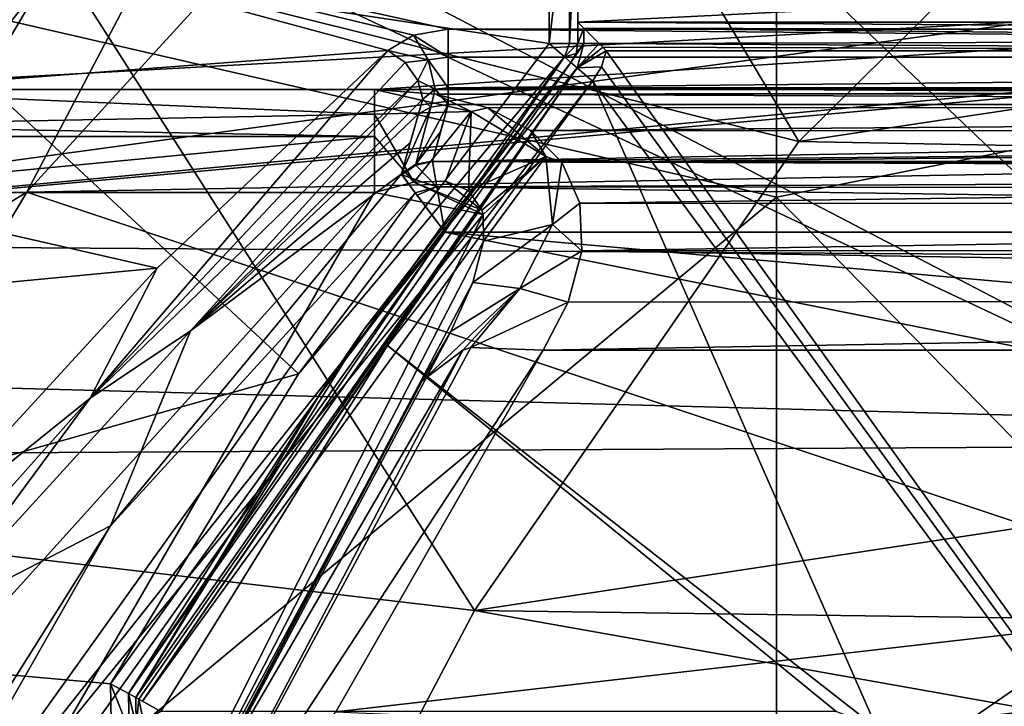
# Model space of a CAD drawing. Extents: x -252 to 252, y -10 to 987.
# Tile 546 of 656: x -116.94 to -113.51, y 916.12 to 918.51. Entities that reach past the tile are written whole.
import ezdxf

# ---------------------------------------------------------------- set-up
doc = ezdxf.new("R2010")
doc.units = 0
doc.header["$LTSCALE"] = 65.185185
for name, color, linetype in [('1763', 7, 'CONTINUOUS'), ('1781', 7, 'CONTINUOUS'), ('2640', 7, 'CONTINUOUS'), ('2642', 7, 'CONTINUOUS'), ('2644', 7, 'CONTINUOUS'), ('2646', 7, 'CONTINUOUS'), ('28', 7, 'CONTINUOUS'), ('31', 7, 'CONTINUOUS'), ('33', 7, 'CONTINUOUS'), ('34', 7, 'CONTINUOUS'), ('3719', 7, 'CONTINUOUS'), ('3724', 7, 'CONTINUOUS'), ('3725', 7, 'CONTINUOUS'), ('3727', 7, 'CONTINUOUS'), ('3728', 7, 'CONTINUOUS'), ('3768', 7, 'CONTINUOUS'), ('3771', 7, 'CONTINUOUS'), ('3778', 7, 'CONTINUOUS'), ('3780', 7, 'CONTINUOUS'), ('3792', 7, 'CONTINUOUS'), ('3794', 7, 'CONTINUOUS'), ('3801', 7, 'CONTINUOUS'), ('3802', 7, 'CONTINUOUS'), ('3930', 7, 'CONTINUOUS'), ('430', 7, 'CONTINUOUS'), ('433', 7, 'CONTINUOUS'), ('437', 7, 'CONTINUOUS'), ('438', 7, 'CONTINUOUS'), ('439', 7, 'CONTINUOUS'), ('449', 7, 'CONTINUOUS'), ('450', 7, 'CONTINUOUS'), ('452', 7, 'CONTINUOUS'), ('463', 7, 'CONTINUOUS'), ('479', 7, 'CONTINUOUS'), ('480', 7, 'CONTINUOUS'), ('481', 7, 'CONTINUOUS'), ('487', 7, 'CONTINUOUS'), ('496', 7, 'CONTINUOUS'), ('559', 7, 'CONTINUOUS'), ('563', 7, 'CONTINUOUS'), ('606', 7, 'CONTINUOUS'), ('607', 7, 'CONTINUOUS'), ('608', 7, 'CONTINUOUS'), ('609', 7, 'CONTINUOUS'), ('635', 7, 'CONTINUOUS'), ('636', 7, 'CONTINUOUS'), ('637', 7, 'CONTINUOUS'), ('638', 7, 'CONTINUOUS'), ('640', 7, 'CONTINUOUS'), ('641', 7, 'CONTINUOUS')]:
    doc.layers.add(name, color=color, linetype=linetype)

msp = doc.modelspace()

# ---------------------------------------------------------------- linework, layer by layer
at = {"layer": '1763', "color": 7, "linetype": 'CONTINUOUS'}
for points in [[(-103.2697, 918.1594, -64.5), (-105.1649, 920.1292, -64.5), (-115.0627, 919.9379, -64.5), (-103.2697, 918.1594, -64.5)], [(-116.9199, 917.9082, -64.5), (-103.2697, 918.1594, -64.5), (-115.0627, 919.9379, -64.5), (-116.9199, 917.9082, -64.5)], [(-103.2697, 918.1594, -64.5), (-116.9199, 917.9082, -64.5), (-109.9999, 915.6, -64.5), (-103.2697, 918.1594, -64.5)], [(-116.9199, 917.9082, -64.5), (-118.5034, 915.2569, -64.5), (-109.9999, 915.6, -64.5), (-116.9199, 917.9082, -64.5)]]:
    msp.add_3dface(points, dxfattribs=at)
at = {"layer": '1781', "color": 7, "linetype": 'CONTINUOUS'}
for points in [[(-116.9564, 919.4579, -63.5), (-118.264, 917.476, -63.9995), (-116.156, 920.109, -63.9995), (-116.9564, 919.4579, -63.5)], [(-118.264, 917.476, -63.9995), (-115.9002, 919.8468, -64.366), (-116.156, 920.109, -63.9995), (-118.264, 917.476, -63.9995)], [(-116.9199, 917.9082, -64.5), (-115.0627, 919.9379, -64.5), (-115.9002, 919.8468, -64.366), (-116.9199, 917.9082, -64.5)], [(-117.9545, 917.2801, -64.366), (-115.9002, 919.8468, -64.366), (-118.264, 917.476, -63.9995), (-117.9545, 917.2801, -64.366)], [(-117.9545, 917.2801, -64.366), (-116.9199, 917.9082, -64.5), (-115.9002, 919.8468, -64.366), (-117.9545, 917.2801, -64.366)], [(-118.5034, 915.2569, -64.5), (-116.9199, 917.9082, -64.5), (-117.9545, 917.2801, -64.366), (-118.5034, 915.2569, -64.5)]]:
    msp.add_3dface(points, dxfattribs=at)
at = {"layer": '2640', "color": 7, "linetype": 'CONTINUOUS'}
for points in [[(-116.3667, 920.0887, -15.6), (-116.1031, 920.3853, -15.5293), (-118.2732, 917.7629, -15.5293), (-116.3667, 920.0887, -15.6)], [(-116.1031, 920.3853, -15.5293), (-117.6336, 918.7882, -15.5), (-118.2732, 917.7629, -15.5293), (-116.1031, 920.3853, -15.5293)], [(-117.5541, 918.7286, -15.6), (-116.3667, 920.0887, -15.6), (-118.2732, 917.7629, -15.5293), (-117.5541, 918.7286, -15.6)]]:
    msp.add_3dface(points, dxfattribs=at)
at = {"layer": '2642', "color": 7, "linetype": 'CONTINUOUS'}
for points in [[(-114.2299, 918.0848, -68.3), (-112.9947, 919.3064, -68.3), (-106.8636, 919.1911, -68.3), (-114.2299, 918.0848, -68.3)], [(-105.6397, 917.9247, -68.3), (-114.2299, 918.0848, -68.3), (-106.8636, 919.1911, -68.3), (-105.6397, 917.9247, -68.3)], [(-115.3603, 916.4517, -68.3), (-114.2299, 918.0848, -68.3), (-105.6397, 917.9247, -68.3), (-115.3603, 916.4517, -68.3)], [(-104.5553, 916.3043, -68.3), (-115.3603, 916.4517, -68.3), (-105.6397, 917.9247, -68.3), (-104.5553, 916.3043, -68.3)], [(-115.3603, 916.4517, -68.3), (-110, 915.5, -68.3), (-115.9325, 915.3644, -68.3), (-115.3603, 916.4517, -68.3)], [(-110, 915.5, -68.3), (-115.3603, 916.4517, -68.3), (-104.5553, 916.3043, -68.3), (-110, 915.5, -68.3)]]:
    msp.add_3dface(points, dxfattribs=at)
at = {"layer": '2644', "color": 7, "linetype": 'CONTINUOUS'}
msp.add_3dface([(-117.9751, 916.7581, -68.4), (-119.0896, 919.7269, -68.5), (-116.8124, 918.727, -68.4), (-117.9751, 916.7581, -68.4)], dxfattribs=at)
at = {"layer": '2646', "color": 7, "linetype": 'CONTINUOUS'}
for points in [[(-114.2299, 918.0848, -68.3), (-116.8124, 918.727, -68.4), (-115.5422, 920.2872, -68.4), (-114.2299, 918.0848, -68.3)], [(-112.9947, 919.3064, -68.3), (-114.2299, 918.0848, -68.3), (-115.5422, 920.2872, -68.4), (-112.9947, 919.3064, -68.3)], [(-115.3603, 916.4517, -68.3), (-117.9751, 916.7581, -68.4), (-116.8124, 918.727, -68.4), (-115.3603, 916.4517, -68.3)], [(-114.2299, 918.0848, -68.3), (-115.3603, 916.4517, -68.3), (-116.8124, 918.727, -68.4), (-114.2299, 918.0848, -68.3)], [(-115.9325, 915.3644, -68.3), (-118.5568, 915.483, -68.4), (-117.9751, 916.7581, -68.4), (-115.9325, 915.3644, -68.3)], [(-115.3603, 916.4517, -68.3), (-115.9325, 915.3644, -68.3), (-117.9751, 916.7581, -68.4), (-115.3603, 916.4517, -68.3)]]:
    msp.add_3dface(points, dxfattribs=at)
at = {"layer": '28', "color": 7, "linetype": 'CONTINUOUS'}
msp.add_3dface([(-116.8625, 919.5093, 13.5), (-117.7642, 918.3798, 13.5), (-118.0207, 919.2865, 13.5), (-116.8625, 919.5093, 13.5)], dxfattribs=at)
at = {"layer": '31', "color": 7, "linetype": 'CONTINUOUS'}
for points in [[(-114.3079, 917.8904, 16.0751), (-114.31, 922.6879, 14.5959), (-118.4777, 918.8492, 14.6716), (-114.3079, 917.8904, 16.0751)], [(-114.3079, 917.8904, 16.0751), (-110.0084, 918.7485, 16.2363), (-114.31, 922.6879, 14.5959), (-114.3079, 917.8904, 16.0751)], [(-118.4789, 914.428, 15.7008), (-114.3079, 917.8904, 16.0751), (-118.4777, 918.8492, 14.6716), (-118.4789, 914.428, 15.7008)], [(-110.0084, 913.5089, 17.3627), (-110.0084, 918.7485, 16.2363), (-114.3079, 917.8904, 16.0751), (-110.0084, 913.5089, 17.3627)], [(-114.3079, 912.9831, 17.066), (-114.3079, 917.8904, 16.0751), (-118.4789, 914.428, 15.7008), (-114.3079, 912.9831, 17.066)], [(-114.3079, 912.9831, 17.066), (-110.0084, 913.5089, 17.3627), (-114.3079, 917.8904, 16.0751), (-114.3079, 912.9831, 17.066)]]:
    msp.add_3dface(points, dxfattribs=at)
at = {"layer": '33', "color": 7, "linetype": 'CONTINUOUS'}
msp.add_3dface([(-117.7642, 918.3798, 13.5), (-116.8625, 919.5093, 13.5), (-116.9939, 919.36, 13.8086), (-117.7642, 918.3798, 13.5)], dxfattribs=at)
at = {"layer": '34', "color": 7, "linetype": 'CONTINUOUS'}
for points in [[(-112.3818, 922.4797, 13.8797), (-112.3802, 916.9321, 15.5441), (-113.9891, 921.7542, 13.9101), (-112.3818, 922.4797, 13.8797)], [(-113.9891, 921.7542, 13.9101), (-112.3802, 916.9321, 15.5441), (-115.9226, 920.3064, 13.9623), (-113.9891, 921.7542, 13.9101)], [(-115.9226, 920.3064, 13.9623), (-112.3802, 916.9321, 15.5441), (-116.8989, 919.284, 13.9927), (-115.9226, 920.3064, 13.9623)], [(-116.8989, 919.284, 13.9927), (-112.3802, 916.9321, 15.5441), (-117.0351, 919.1231, 13.9969), (-116.8989, 919.284, 13.9927)], [(-117.0351, 919.1231, 13.9969), (-112.3802, 916.9321, 15.5441), (-117.0341, 913.7367, 15.2428), (-117.0351, 919.1231, 13.9969)], [(-112.3802, 916.9321, 15.5441), (-112.3802, 911.2608, 16.5455), (-117.0341, 913.7367, 15.2428), (-112.3802, 916.9321, 15.5441)]]:
    msp.add_3dface(points, dxfattribs=at)
at = {"layer": '3719', "color": 7, "linetype": 'CONTINUOUS'}
for points in [[(-117.8613, 919.4888, 13.5), (-119.0882, 917.7289, 13.5), (-110.9556, 918.8389, 13.5), (-117.8613, 919.4888, 13.5)], [(-101.9778, 919.2845, 13.5), (-119.0882, 917.7289, 13.5), (-100.8375, 917.6053, 13.5), (-101.9778, 919.2845, 13.5)], [(-119.0882, 917.7289, 13.5), (-101.9778, 919.2845, 13.5), (-110, 918.5836, 13.5), (-119.0882, 917.7289, 13.5)], [(-110.9556, 918.8389, 13.5), (-119.0882, 917.7289, 13.5), (-110, 918.5836, 13.5), (-110.9556, 918.8389, 13.5)], [(-119.0882, 917.7289, 13.5), (-120.3412, 915.2756, 13.5), (-100.8375, 917.6053, 13.5), (-119.0882, 917.7289, 13.5)], [(-100.8375, 917.6053, 13.5), (-120.3412, 915.2756, 13.5), (-99.721, 915.4198, 13.5), (-100.8375, 917.6053, 13.5)]]:
    msp.add_3dface(points, dxfattribs=at)
at = {"layer": '3724', "color": 7, "linetype": 'CONTINUOUS'}
for points in [[(-118.7668, 918.1675, 6.2191), (-118.1406, 919.0717, 7.2749), (-115.6621, 918.4017, 6.5121), (-118.7668, 918.1675, 6.2191)], [(-115.6621, 918.4017, 6.5121), (-118.1406, 919.0717, 7.2749), (-115.5724, 918.4545, 6.576), (-115.6621, 918.4017, 6.5121)], [(-115.5724, 918.4545, 6.576), (-118.1406, 919.0717, 7.2749), (-115.4521, 918.4757, 6.6016), (-115.5724, 918.4545, 6.576)], [(-115.4521, 918.4757, 6.6016), (-118.1406, 919.0717, 7.2749), (-104.5479, 918.4757, 6.6016), (-115.4521, 918.4757, 6.6016)], [(-104.5479, 918.4757, 6.6016), (-118.1406, 919.0717, 7.2749), (-110, 919.0574, 7.2596), (-104.5479, 918.4757, 6.6016)], [(-116.4656, 917.6428, 5.5029), (-118.7668, 918.1675, 6.2191), (-115.6621, 918.4017, 6.5121), (-116.4656, 917.6428, 5.5029)], [(-119.2443, 917.3802, 5.1081), (-118.7668, 918.1675, 6.2191), (-116.4656, 917.6428, 5.5029), (-119.2443, 917.3802, 5.1081)], [(-117.3982, 916.6293, 3.7988), (-119.2443, 917.3802, 5.1081), (-116.4656, 917.6428, 5.5029), (-117.3982, 916.6293, 3.7988)]]:
    msp.add_3dface(points, dxfattribs=at)
at = {"layer": '3725', "color": 7, "linetype": 'CONTINUOUS'}
for points in [[(-117.3869, 915.0688, 8), (-115.4629, 917.7687, 8), (-102.6916, 915.2121, 8), (-117.3869, 915.0688, 8)], [(-102.6916, 915.2121, 8), (-115.4629, 917.7687, 8), (-103.6613, 916.7194, 8), (-102.6916, 915.2121, 8)], [(-115.4629, 917.7687, 8), (-104.5365, 917.7687, 8), (-103.6613, 916.7194, 8), (-115.4629, 917.7687, 8)]]:
    msp.add_3dface(points, dxfattribs=at)
at = {"layer": '3727', "color": 7, "linetype": 'CONTINUOUS'}
for points in [[(-115.4787, 918.1178, 7.2101), (-115.4521, 918.2127, 6.6716), (-115.5059, 918.0149, 7.7934), (-115.4787, 918.1178, 7.2101)], [(-115.4521, 918.2127, 6.6716), (-104.5479, 918.2127, 6.6716), (-115.5059, 918.0149, 7.7934), (-115.4521, 918.2127, 6.6716)], [(-104.5479, 918.2127, 6.6716), (-104.5213, 918.1177, 7.2102), (-115.5059, 918.0149, 7.7934), (-104.5479, 918.2127, 6.6716)], [(-115.5061, 918.0164, 7.7848), (-115.4787, 918.1178, 7.2101), (-115.5059, 918.0149, 7.7934), (-115.5061, 918.0164, 7.7848)], [(-104.5213, 918.1177, 7.2102), (-104.4941, 918.0149, 7.7934), (-115.5059, 918.0149, 7.7934), (-104.5213, 918.1177, 7.2102)]]:
    msp.add_3dface(points, dxfattribs=at)
at = {"layer": '3728', "color": 7, "linetype": 'CONTINUOUS'}
for points in [[(-115.5555, 918.1811, 6.5942), (-115.5846, 918.0798, 7.1632), (-116.3496, 917.4249, 5.5749), (-115.5555, 918.1811, 6.5942)], [(-115.5846, 918.0798, 7.1632), (-115.6145, 917.9715, 7.7718), (-116.3496, 917.4249, 5.5749), (-115.5846, 918.0798, 7.1632)], [(-116.3496, 917.4249, 5.5749), (-115.6145, 917.9715, 7.7718), (-116.6278, 916.7463, 7.7718), (-116.3496, 917.4249, 5.5749)], [(-117.2732, 916.4139, 3.8537), (-116.3496, 917.4249, 5.5749), (-116.6278, 916.7463, 7.7718), (-117.2732, 916.4139, 3.8537)], [(-117.5893, 915.2187, 7.7718), (-117.2732, 916.4139, 3.8537), (-116.6278, 916.7463, 7.7718), (-117.5893, 915.2187, 7.7718)]]:
    msp.add_3dface(points, dxfattribs=at)
at = {"layer": '3768', "color": 7, "linetype": 'CONTINUOUS'}
for points in [[(-115.4521, 918.3782, 6.5487), (-115.4521, 918.4757, 6.6016), (-104.5479, 918.3782, 6.5487), (-115.4521, 918.3782, 6.5487)], [(-115.4521, 918.4757, 6.6016), (-104.5479, 918.4757, 6.6016), (-104.5479, 918.3782, 6.5487), (-115.4521, 918.4757, 6.6016)], [(-115.4521, 918.271, 6.5772), (-115.4521, 918.3782, 6.5487), (-104.5479, 918.3782, 6.5487), (-115.4521, 918.271, 6.5772)], [(-104.5479, 918.271, 6.5772), (-115.4521, 918.271, 6.5772), (-104.5479, 918.3782, 6.5487), (-104.5479, 918.271, 6.5772)], [(-104.5479, 918.2127, 6.6716), (-115.4521, 918.271, 6.5772), (-104.5479, 918.271, 6.5772), (-104.5479, 918.2127, 6.6716)], [(-104.5479, 918.2127, 6.6716), (-115.4521, 918.2127, 6.6716), (-115.4521, 918.271, 6.5772), (-104.5479, 918.2127, 6.6716)]]:
    msp.add_3dface(points, dxfattribs=at)
at = {"layer": '3771', "color": 7, "linetype": 'CONTINUOUS'}
for points in [[(-115.565, 918.005, 7.78), (-115.6145, 917.9715, 7.7718), (-115.5119, 918.2034, 6.6509), (-115.565, 918.005, 7.78)], [(-115.6145, 917.9715, 7.7718), (-115.5555, 918.1811, 6.5942), (-115.5119, 918.2034, 6.6509), (-115.6145, 917.9715, 7.7718)], [(-115.4521, 918.2127, 6.6716), (-115.4787, 918.1178, 7.2101), (-115.565, 918.005, 7.78), (-115.4521, 918.2127, 6.6716)], [(-115.4521, 918.2127, 6.6716), (-115.565, 918.005, 7.78), (-115.5119, 918.2034, 6.6509), (-115.4521, 918.2127, 6.6716)], [(-115.6145, 917.9715, 7.7718), (-115.5846, 918.0798, 7.1632), (-115.5555, 918.1811, 6.5942), (-115.6145, 917.9715, 7.7718)], [(-115.4787, 918.1178, 7.2101), (-115.5061, 918.0164, 7.7848), (-115.565, 918.005, 7.78), (-115.4787, 918.1178, 7.2101)]]:
    msp.add_3dface(points, dxfattribs=at)
at = {"layer": '3778', "color": 7, "linetype": 'CONTINUOUS'}
for points in [[(-115.5724, 918.4545, 6.576), (-115.4521, 918.4757, 6.6016), (-115.4521, 918.3782, 6.5487), (-115.5724, 918.4545, 6.576)], [(-115.6621, 918.4017, 6.5121), (-115.5724, 918.4545, 6.576), (-115.521, 918.3685, 6.534), (-115.6621, 918.4017, 6.5121)], [(-115.521, 918.3685, 6.534), (-115.5724, 918.4545, 6.576), (-115.4521, 918.3782, 6.5487), (-115.521, 918.3685, 6.534)], [(-115.6017, 918.359, 6.4911), (-115.6621, 918.4017, 6.5121), (-115.521, 918.3685, 6.534), (-115.6017, 918.359, 6.4911)], [(-115.5571, 918.2969, 6.5007), (-115.6017, 918.359, 6.4911), (-115.521, 918.3685, 6.534), (-115.5571, 918.2969, 6.5007)], [(-115.4965, 918.2671, 6.5643), (-115.5571, 918.2969, 6.5007), (-115.521, 918.3685, 6.534), (-115.4965, 918.2671, 6.5643)], [(-115.4521, 918.271, 6.5772), (-115.521, 918.3685, 6.534), (-115.4521, 918.3782, 6.5487), (-115.4521, 918.271, 6.5772)], [(-115.4965, 918.2671, 6.5643), (-115.521, 918.3685, 6.534), (-115.4521, 918.271, 6.5772), (-115.4965, 918.2671, 6.5643)], [(-115.5403, 918.2319, 6.5384), (-115.5571, 918.2969, 6.5007), (-115.4965, 918.2671, 6.5643), (-115.5403, 918.2319, 6.5384)], [(-115.5119, 918.2034, 6.6509), (-115.5403, 918.2319, 6.5384), (-115.4965, 918.2671, 6.5643), (-115.5119, 918.2034, 6.6509)], [(-115.4521, 918.2127, 6.6716), (-115.5119, 918.2034, 6.6509), (-115.4965, 918.2671, 6.5643), (-115.4521, 918.2127, 6.6716)], [(-115.4521, 918.2127, 6.6716), (-115.4965, 918.2671, 6.5643), (-115.4521, 918.271, 6.5772), (-115.4521, 918.2127, 6.6716)], [(-115.5119, 918.2034, 6.6509), (-115.5555, 918.1811, 6.5942), (-115.5403, 918.2319, 6.5384), (-115.5119, 918.2034, 6.6509)]]:
    msp.add_3dface(points, dxfattribs=at)
at = {"layer": '3780', "color": 7, "linetype": 'CONTINUOUS'}
for points in [[(-116.4656, 917.6428, 5.5029), (-115.6621, 918.4017, 6.5121), (-116.6995, 917.1905, 4.9396), (-116.4656, 917.6428, 5.5029)], [(-116.6995, 917.1905, 4.9396), (-115.6621, 918.4017, 6.5121), (-115.6017, 918.359, 6.4911), (-116.6995, 917.1905, 4.9396)], [(-115.5571, 918.2969, 6.5007), (-116.6995, 917.1905, 4.9396), (-115.6017, 918.359, 6.4911), (-115.5571, 918.2969, 6.5007)], [(-116.3496, 917.4249, 5.5749), (-116.6995, 917.1905, 4.9396), (-115.5571, 918.2969, 6.5007), (-116.3496, 917.4249, 5.5749)], [(-116.3496, 917.4249, 5.5749), (-115.5571, 918.2969, 6.5007), (-115.5403, 918.2319, 6.5384), (-116.3496, 917.4249, 5.5749)], [(-115.5555, 918.1811, 6.5942), (-116.3496, 917.4249, 5.5749), (-115.5403, 918.2319, 6.5384), (-115.5555, 918.1811, 6.5942)], [(-117.3982, 916.6293, 3.7988), (-116.4656, 917.6428, 5.5029), (-116.6995, 917.1905, 4.9396), (-117.3982, 916.6293, 3.7988)], [(-116.3496, 917.4249, 5.5749), (-117.2732, 916.4139, 3.8537), (-116.6995, 917.1905, 4.9396), (-116.3496, 917.4249, 5.5749)], [(-117.5563, 916.2295, 3.1161), (-117.3982, 916.6293, 3.7988), (-116.6995, 917.1905, 4.9396), (-117.5563, 916.2295, 3.1161)], [(-117.2732, 916.4139, 3.8537), (-117.5563, 916.2295, 3.1161), (-116.6995, 917.1905, 4.9396), (-117.2732, 916.4139, 3.8537)]]:
    msp.add_3dface(points, dxfattribs=at)
at = {"layer": '3792', "color": 7, "linetype": 'CONTINUOUS'}
for points in [[(-116.6278, 916.7463, 7.7718), (-115.6145, 917.9715, 7.7718), (-115.5663, 917.9058, 7.9344), (-116.6278, 916.7463, 7.7718)], [(-115.5663, 917.9058, 7.9344), (-115.6145, 917.9715, 7.7718), (-115.614, 917.9703, 7.7827), (-115.5663, 917.9058, 7.9344)], [(-115.6131, 917.9688, 7.7934), (-115.5663, 917.9058, 7.9344), (-115.614, 917.9703, 7.7827), (-115.6131, 917.9688, 7.7934)], [(-117.5186, 915.1812, 7.9343), (-116.6278, 916.7463, 7.7718), (-115.5663, 917.9058, 7.9344), (-117.5186, 915.1812, 7.9343)], [(-115.4629, 917.7687, 8), (-117.5186, 915.1812, 7.9343), (-115.5663, 917.9058, 7.9344), (-115.4629, 917.7687, 8)], [(-115.4629, 917.7687, 8), (-115.5663, 917.9058, 7.9344), (-115.5597, 917.897, 7.9437), (-115.4629, 917.7687, 8)], [(-115.4629, 917.7687, 8), (-117.3869, 915.0688, 8), (-117.5186, 915.1812, 7.9343), (-115.4629, 917.7687, 8)], [(-117.5893, 915.2187, 7.7718), (-116.6278, 916.7463, 7.7718), (-117.5186, 915.1812, 7.9343), (-117.5893, 915.2187, 7.7718)]]:
    msp.add_3dface(points, dxfattribs=at)
at = {"layer": '3794', "color": 7, "linetype": 'CONTINUOUS'}
for points in [[(-115.5059, 918.0149, 7.7934), (-104.501, 917.9744, 7.8922), (-115.4907, 917.9265, 7.9439), (-115.5059, 918.0149, 7.7934)], [(-115.5059, 918.0149, 7.7934), (-104.4941, 918.0149, 7.7934), (-104.501, 917.9744, 7.8922), (-115.5059, 918.0149, 7.7934)], [(-104.501, 917.9744, 7.8922), (-104.5111, 917.9161, 7.952), (-115.4907, 917.9265, 7.9439), (-104.501, 917.9744, 7.8922)], [(-104.5365, 917.7687, 8), (-115.4629, 917.7687, 8), (-115.4907, 917.9265, 7.9439), (-104.5365, 917.7687, 8)], [(-104.5111, 917.9161, 7.952), (-104.5365, 917.7687, 8), (-115.4907, 917.9265, 7.9439), (-104.5111, 917.9161, 7.952)]]:
    msp.add_3dface(points, dxfattribs=at)
at = {"layer": '3801', "color": 7, "linetype": 'CONTINUOUS'}
for points in [[(-115.5059, 918.0149, 7.7934), (-115.4907, 917.9265, 7.9439), (-115.5641, 918.0025, 7.7957), (-115.5059, 918.0149, 7.7934)], [(-115.4907, 917.9265, 7.9439), (-115.6131, 917.9688, 7.7934), (-115.5641, 918.0025, 7.7957), (-115.4907, 917.9265, 7.9439)], [(-115.4907, 917.9265, 7.9439), (-115.5663, 917.9058, 7.9344), (-115.6131, 917.9688, 7.7934), (-115.4907, 917.9265, 7.9439)], [(-115.5663, 917.9058, 7.9344), (-115.4907, 917.9265, 7.9439), (-115.5597, 917.897, 7.9437), (-115.5663, 917.9058, 7.9344)], [(-115.4907, 917.9265, 7.9439), (-115.4629, 917.7687, 8), (-115.5597, 917.897, 7.9437), (-115.4907, 917.9265, 7.9439)]]:
    msp.add_3dface(points, dxfattribs=at)
at = {"layer": '3802', "color": 7, "linetype": 'CONTINUOUS'}
for points in [[(-115.565, 918.005, 7.78), (-115.5061, 918.0164, 7.7848), (-115.5641, 918.0025, 7.7957), (-115.565, 918.005, 7.78)], [(-115.5061, 918.0164, 7.7848), (-115.5059, 918.0149, 7.7934), (-115.5641, 918.0025, 7.7957), (-115.5061, 918.0164, 7.7848)], [(-115.6145, 917.9715, 7.7718), (-115.565, 918.005, 7.78), (-115.614, 917.9703, 7.7827), (-115.6145, 917.9715, 7.7718)], [(-115.565, 918.005, 7.78), (-115.6131, 917.9688, 7.7934), (-115.614, 917.9703, 7.7827), (-115.565, 918.005, 7.78)], [(-115.6131, 917.9688, 7.7934), (-115.565, 918.005, 7.78), (-115.5641, 918.0025, 7.7957), (-115.6131, 917.9688, 7.7934)]]:
    msp.add_3dface(points, dxfattribs=at)
at = {"layer": '3930', "color": 7, "linetype": 'CONTINUOUS'}
for points in [[(-110, 921.0344, 8.8992), (-210, 919.7218, 7.7782), (-110, 917.0384, 3.3992), (-110, 921.0344, 8.8992)], [(-110, 917.0384, -3.3992), (-210, 919.7218, -7.7782), (-110, 921.0344, -8.8992), (-110, 917.0384, -3.3992)], [(-210, 919.7218, 7.7782), (-210, 916.5), (-110, 917.0384, 3.3992), (-210, 919.7218, 7.7782)], [(-210, 916.5), (-210, 919.7218, -7.7782), (-110, 917.0384, -3.3992), (-210, 916.5)], [(-110, 917.0384, 3.3992), (-210, 916.5), (-110, 917.0384, -3.3992), (-110, 917.0384, 3.3992)]]:
    msp.add_3dface(points, dxfattribs=at)
at = {"layer": '430', "color": 7, "linetype": 'CONTINUOUS'}
for points in [[(-115.1, 919.1, -58), (-115.1, 918.4252, -58), (-117.6216, 918.8078, -58), (-115.1, 919.1, -58)], [(-117.6216, 918.8078, -58), (-115.9732, 917.2752, -58), (-119.0354, 916.4104, -58), (-117.6216, 918.8078, -58)], [(-115.1, 918.4252, -58), (-115.9732, 917.2752, -58), (-117.6216, 918.8078, -58), (-115.1, 918.4252, -58)], [(-115.9732, 917.2752, -58), (-116.6278, 916.1962, -58), (-119.0354, 916.4104, -58), (-115.9732, 917.2752, -58)], [(-116.6278, 916.1962, -58), (-116.6246, 915.9984, -58), (-119.0354, 916.4104, -58), (-116.6278, 916.1962, -58)], [(-116.6246, 915.9984, -58), (-116.4525, 915.9, -58), (-119.0354, 916.4104, -58), (-116.6246, 915.9984, -58)], [(-116.4525, 915.9, -58), (-114.1, 915.1, -58), (-119.0354, 916.4104, -58), (-116.4525, 915.9, -58)], [(-114.1, 915.1, -58), (-116.9852, 915.1, -58), (-119.0354, 916.4104, -58), (-114.1, 915.1, -58)]]:
    msp.add_3dface(points, dxfattribs=at)
at = {"layer": '433', "color": 7, "linetype": 'CONTINUOUS'}
for points in [[(-114.9016, 918.4, -11), (-110.55, 912.3279, -11), (-114.9173, 918.344, -11), (-114.9016, 918.4, -11)], [(-110.55, 918.4, -11), (-110.55, 912.3279, -11), (-114.9016, 918.4, -11), (-110.55, 918.4, -11)], [(-114.9173, 918.344, -11), (-110.55, 912.3279, -11), (-114.9486, 918.2945, -11), (-114.9173, 918.344, -11)], [(-115.6631, 917.3739, -11), (-114.9486, 918.2945, -11), (-113.9585, 916.0414, -11), (-115.6631, 917.3739, -11)], [(-114.9486, 918.2945, -11), (-110.55, 912.3279, -11), (-113.9585, 916.0414, -11), (-114.9486, 918.2945, -11)], [(-116.4525, 916.1, -11), (-115.6631, 917.3739, -11), (-114.1, 916.1, -11), (-116.4525, 916.1, -11)], [(-114.1, 916.1, -11), (-115.6631, 917.3739, -11), (-113.9585, 916.0414, -11), (-114.1, 916.1, -11)]]:
    msp.add_3dface(points, dxfattribs=at)
at = {"layer": '437', "color": 7, "linetype": 'CONTINUOUS'}
for points in [[(-115.0243, 918.3599, -57.9), (-115.745, 917.4313, -11.1), (-115.8901, 917.2195, -57.9), (-115.0243, 918.3599, -57.9)], [(-115.0243, 918.3599, -11.1), (-115.745, 917.4313, -11.1), (-115.0243, 918.3599, -57.9), (-115.0243, 918.3599, -11.1)], [(-115.745, 917.4313, -11.1), (-116.5401, 916.1481, -11.1), (-115.8901, 917.2195, -57.9), (-115.745, 917.4313, -11.1)], [(-116.5401, 916.1481, -11.1), (-116.5401, 916.1481, -57.9), (-115.8901, 917.2195, -57.9), (-116.5401, 916.1481, -11.1)]]:
    msp.add_3dface(points, dxfattribs=at)
at = {"layer": '438', "color": 7, "linetype": 'CONTINUOUS'}
for points in [[(-115, 918.5, -43), (-115, 918.4252, -57.9), (-115, 919, -43), (-115, 918.5, -43)], [(-115, 919, -43), (-115, 918.4252, -57.9), (-115, 919, -57.9), (-115, 919, -43)], [(-115, 918.4252, -11.1), (-115, 918.4252, -57.9), (-115, 918.5, -11.1), (-115, 918.4252, -11.1)], [(-115, 918.5, -11.1), (-115, 918.4252, -57.9), (-115, 918.5, -43), (-115, 918.5, -11.1)]]:
    msp.add_3dface(points, dxfattribs=at)
at = {"layer": '439', "color": 7, "linetype": 'CONTINUOUS'}
for points in [[(-109.5088, 918.5, -15.0416), (-115, 918.5, -43), (-105, 918.5, -11.1), (-109.5088, 918.5, -15.0416)], [(-110.35, 918.5, -15.1), (-115, 918.5, -43), (-109.65, 918.5, -15.1), (-110.35, 918.5, -15.1)], [(-110.4916, 918.5, -15.0412), (-115, 918.5, -43), (-110.35, 918.5, -15.1), (-110.4916, 918.5, -15.0412)], [(-109.65, 918.5, -15.1), (-115, 918.5, -43), (-109.5088, 918.5, -15.0416), (-109.65, 918.5, -15.1)], [(-110.55, 918.5, -14.9), (-115, 918.5, -43), (-110.4916, 918.5, -15.0412), (-110.55, 918.5, -14.9)], [(-105, 918.5, -11.1), (-115, 918.5, -43), (-105, 918.5, -43), (-105, 918.5, -11.1)], [(-110.55, 918.5, -11.1), (-115, 918.5, -43), (-110.55, 918.5, -14.9), (-110.55, 918.5, -11.1)], [(-115, 918.5, -11.1), (-115, 918.5, -43), (-110.55, 918.5, -11.1), (-115, 918.5, -11.1)]]:
    msp.add_3dface(points, dxfattribs=at)
at = {"layer": '449', "color": 7, "linetype": 'CONTINUOUS'}
for points in [[(-117.0187, 919.2938, -7.6576), (-117.7436, 918.2653, -6.6518), (-102.8242, 919.0861, -7.4629), (-117.0187, 919.2938, -7.6576)], [(-102.8242, 919.0861, -7.4629), (-117.7436, 918.2653, -6.6518), (-115.7084, 918.2653, -6.6518), (-102.8242, 919.0861, -7.4629)], [(-104.2916, 918.2653, -6.6518), (-102.8242, 919.0861, -7.4629), (-115.7084, 918.2653, -6.6518), (-104.2916, 918.2653, -6.6518)], [(-115.4961, 918.2491, -6.6351), (-104.2916, 918.2653, -6.6518), (-115.7084, 918.2653, -6.6518), (-115.4961, 918.2491, -6.6351)], [(-104.4762, 918.2529, -6.639), (-104.2916, 918.2653, -6.6518), (-115.4961, 918.2491, -6.6351), (-104.4762, 918.2529, -6.639)], [(-104.6776, 918.2041, -6.5886), (-104.4762, 918.2529, -6.639), (-115.4961, 918.2491, -6.6351), (-104.6776, 918.2041, -6.5886)], [(-115.3141, 918.2014, -6.5858), (-104.6776, 918.2041, -6.5886), (-115.4961, 918.2491, -6.6351), (-115.3141, 918.2014, -6.5858)], [(-115.1654, 918.1226, -6.5037), (-104.6776, 918.2041, -6.5886), (-115.3141, 918.2014, -6.5858), (-115.1654, 918.1226, -6.5037)], [(-104.841, 918.1178, -6.4986), (-104.6776, 918.2041, -6.5886), (-115.1654, 918.1226, -6.5037), (-104.841, 918.1178, -6.4986)], [(-115.0558, 918.0119, -6.3872), (-104.841, 918.1178, -6.4986), (-115.1654, 918.1226, -6.5037), (-115.0558, 918.0119, -6.3872)], [(-104.9502, 918.003, -6.3778), (-104.841, 918.1178, -6.4986), (-115.0558, 918.0119, -6.3872), (-104.9502, 918.003, -6.3778)], [(-114.9932, 917.8696, -6.2355), (-104.9502, 918.003, -6.3778), (-115.0558, 918.0119, -6.3872), (-114.9932, 917.8696, -6.2355)], [(-105.0082, 917.864, -6.2294), (-104.9502, 918.003, -6.3778), (-114.9932, 917.8696, -6.2355), (-105.0082, 917.864, -6.2294)], [(-114.9857, 917.7033, -6.0551), (-105.0082, 917.864, -6.2294), (-114.9932, 917.8696, -6.2355), (-114.9857, 917.7033, -6.0551)], [(-105.0149, 917.7067, -6.0589), (-105.0082, 917.864, -6.2294), (-114.9857, 917.7033, -6.0551), (-105.0149, 917.7067, -6.0589)], [(-115.0334, 917.5244, -5.8576), (-104.9719, 917.537, -5.8716), (-114.9857, 917.7033, -6.0551), (-115.0334, 917.5244, -5.8576)], [(-104.9719, 917.537, -5.8716), (-105.0149, 917.7067, -6.0589), (-114.9857, 917.7033, -6.0551), (-104.9719, 917.537, -5.8716)], [(-104.8787, 917.3575, -5.6696), (-104.9719, 917.537, -5.8716), (-115.1214, 917.3575, -5.6696), (-104.8787, 917.3575, -5.6696)], [(-115.1214, 917.3575, -5.6696), (-104.9719, 917.537, -5.8716), (-115.0334, 917.5244, -5.8576), (-115.1214, 917.3575, -5.6696)], [(-115.8437, 916.0983, -4.1302), (-104.8787, 917.3575, -5.6696), (-115.1214, 917.3575, -5.6696), (-115.8437, 916.0983, -4.1302)], [(-103.9021, 915.5727, -3.4143), (-104.8787, 917.3575, -5.6696), (-115.8437, 916.0983, -4.1302), (-103.9021, 915.5727, -3.4143)]]:
    msp.add_3dface(points, dxfattribs=at)
at = {"layer": '450', "color": 7, "linetype": 'CONTINUOUS'}
for points in [[(-115.7084, 917.9065, -6.5), (-119.8274, 913.3418, -6.5), (-116.7947, 916.0311, -6.5), (-115.7084, 917.9065, -6.5)], [(-117.7436, 917.9065, -6.5), (-119.8274, 913.3418, -6.5), (-115.7084, 917.9065, -6.5), (-117.7436, 917.9065, -6.5)]]:
    msp.add_3dface(points, dxfattribs=at)
at = {"layer": '452', "color": 7, "linetype": 'CONTINUOUS'}
msp.add_3dface([(-115.5429, 917.2509, -6), (-116.6253, 915.2102, -6), (-116.5431, 915.3938, -3.7345), (-115.5429, 917.2509, -6)], dxfattribs=at)
at = {"layer": '463', "color": 7, "linetype": 'CONTINUOUS'}
for points in [[(-115.7084, 917.9065, -6.5), (-115.3304, 917.8305, -6.3536), (-115.5714, 917.9427, -6.4915), (-115.7084, 917.9065, -6.5)], [(-115.4612, 917.9458, -6.4664), (-115.5714, 917.9427, -6.4915), (-115.3344, 917.8456, -6.3652), (-115.4612, 917.9458, -6.4664)], [(-115.5714, 917.9427, -6.4915), (-115.3304, 917.8305, -6.3536), (-115.3344, 917.8456, -6.3652), (-115.5714, 917.9427, -6.4915)], [(-115.3807, 917.9143, -6.4246), (-115.4612, 917.9458, -6.4664), (-115.3344, 917.8456, -6.3652), (-115.3807, 917.9143, -6.4246)], [(-115.7084, 917.9065, -6.5), (-116.7947, 916.0311, -6.5), (-115.3304, 917.8305, -6.3536), (-115.7084, 917.9065, -6.5)], [(-116.7947, 916.0311, -6.5), (-117.2658, 913.9935, -6.3536), (-115.3304, 917.8305, -6.3536), (-116.7947, 916.0311, -6.5)], [(-115.3304, 917.8305, -6.3536), (-117.2658, 913.9935, -6.3536), (-115.3283, 917.7374, -6.288), (-115.3304, 917.8305, -6.3536)], [(-115.3283, 917.7374, -6.288), (-117.2658, 913.9935, -6.3536), (-115.3656, 917.5932, -6.1963), (-115.3283, 917.7374, -6.288)], [(-115.3656, 917.5932, -6.1963), (-117.2658, 913.9935, -6.3536), (-115.4428, 917.4226, -6.0959), (-115.3656, 917.5932, -6.1963)], [(-117.2658, 913.9935, -6.3536), (-115.5429, 917.2509, -6), (-115.4428, 917.4226, -6.0959), (-117.2658, 913.9935, -6.3536)], [(-116.6253, 915.2102, -6), (-115.5429, 917.2509, -6), (-117.2658, 913.9935, -6.3536), (-116.6253, 915.2102, -6)]]:
    msp.add_3dface(points, dxfattribs=at)
at = {"layer": '479', "color": 7, "linetype": 'CONTINUOUS'}
for points in [[(-116.5511, 915.1736, -3.0197), (-115.1214, 917.3575, -5.6696), (-115.373, 917.3666, -5.8028), (-116.5511, 915.1736, -3.0197)], [(-115.401, 917.3583, -5.8258), (-116.5511, 915.1736, -3.0197), (-115.373, 917.3666, -5.8028), (-115.401, 917.3583, -5.8258)], [(-116.5431, 915.3938, -3.7345), (-116.5511, 915.1736, -3.0197), (-115.401, 917.3583, -5.8258), (-116.5431, 915.3938, -3.7345)], [(-115.8437, 916.0983, -4.1302), (-115.1214, 917.3575, -5.6696), (-116.5511, 915.1736, -3.0197), (-115.8437, 916.0983, -4.1302)], [(-115.5429, 917.2509, -6), (-116.5431, 915.3938, -3.7345), (-115.401, 917.3583, -5.8258), (-115.5429, 917.2509, -6)]]:
    msp.add_3dface(points, dxfattribs=at)
at = {"layer": '480', "color": 7, "linetype": 'CONTINUOUS'}
for points in [[(-115.3714, 918.1889, -6.5752), (-115.7084, 918.2653, -6.6518), (-115.7084, 918.1795, -6.5811), (-115.3714, 918.1889, -6.5752)], [(-115.4961, 918.2491, -6.6351), (-115.7084, 918.2653, -6.6518), (-115.3714, 918.1889, -6.5752), (-115.4961, 918.2491, -6.6351)], [(-115.3141, 918.2014, -6.5858), (-115.4961, 918.2491, -6.6351), (-115.3714, 918.1889, -6.5752), (-115.3141, 918.2014, -6.5858)], [(-115.5714, 917.9427, -6.4915), (-115.3714, 918.1889, -6.5752), (-115.7084, 918.1795, -6.5811), (-115.5714, 917.9427, -6.4915)], [(-115.5714, 917.9427, -6.4915), (-115.4612, 917.9458, -6.4664), (-115.3714, 918.1889, -6.5752), (-115.5714, 917.9427, -6.4915)], [(-115.4612, 917.9458, -6.4664), (-115.3807, 917.9143, -6.4246), (-115.3714, 918.1889, -6.5752), (-115.4612, 917.9458, -6.4664)], [(-115.3807, 917.9143, -6.4246), (-115.1117, 918.0318, -6.4101), (-115.3714, 918.1889, -6.5752), (-115.3807, 917.9143, -6.4246)], [(-115.1117, 918.0318, -6.4101), (-115.3141, 918.2014, -6.5858), (-115.3714, 918.1889, -6.5752), (-115.1117, 918.0318, -6.4101)], [(-115.1654, 918.1226, -6.5037), (-115.3141, 918.2014, -6.5858), (-115.1117, 918.0318, -6.4101), (-115.1654, 918.1226, -6.5037)], [(-115.5714, 917.9427, -6.4915), (-115.7084, 918.1795, -6.5811), (-115.7084, 918.1013, -6.5395), (-115.5714, 917.9427, -6.4915)], [(-115.0558, 918.0119, -6.3872), (-115.1654, 918.1226, -6.5037), (-115.1117, 918.0318, -6.4101), (-115.0558, 918.0119, -6.3872)], [(-115.7084, 917.9065, -6.5), (-115.5714, 917.9427, -6.4915), (-115.7084, 918.1013, -6.5395), (-115.7084, 917.9065, -6.5)], [(-115.3807, 917.9143, -6.4246), (-115.3344, 917.8456, -6.3652), (-115.1117, 918.0318, -6.4101), (-115.3807, 917.9143, -6.4246)], [(-115.3344, 917.8456, -6.3652), (-115.3304, 917.8305, -6.3536), (-115.1117, 918.0318, -6.4101), (-115.3344, 917.8456, -6.3652)], [(-115.3304, 917.8305, -6.3536), (-115.3283, 917.7374, -6.288), (-115.1117, 918.0318, -6.4101), (-115.3304, 917.8305, -6.3536)], [(-115.3283, 917.7374, -6.288), (-115.0879, 917.7958, -6.1721), (-115.1117, 918.0318, -6.4101), (-115.3283, 917.7374, -6.288)], [(-115.0879, 917.7958, -6.1721), (-115.0558, 918.0119, -6.3872), (-115.1117, 918.0318, -6.4101), (-115.0879, 917.7958, -6.1721)], [(-114.9932, 917.8696, -6.2355), (-115.0558, 918.0119, -6.3872), (-115.0879, 917.7958, -6.1721), (-114.9932, 917.8696, -6.2355)], [(-114.9857, 917.7033, -6.0551), (-114.9932, 917.8696, -6.2355), (-115.0879, 917.7958, -6.1721), (-114.9857, 917.7033, -6.0551)], [(-115.3283, 917.7374, -6.288), (-115.3656, 917.5932, -6.1963), (-115.0879, 917.7958, -6.1721), (-115.3283, 917.7374, -6.288)], [(-115.3656, 917.5932, -6.1963), (-115.2021, 917.5729, -5.9685), (-115.0879, 917.7958, -6.1721), (-115.3656, 917.5932, -6.1963)], [(-115.2021, 917.5729, -5.9685), (-114.9857, 917.7033, -6.0551), (-115.0879, 917.7958, -6.1721), (-115.2021, 917.5729, -5.9685)], [(-115.0334, 917.5244, -5.8576), (-114.9857, 917.7033, -6.0551), (-115.2021, 917.5729, -5.9685), (-115.0334, 917.5244, -5.8576)], [(-115.5429, 917.2509, -6), (-115.401, 917.3583, -5.8258), (-115.2021, 917.5729, -5.9685), (-115.5429, 917.2509, -6)], [(-115.4428, 917.4226, -6.0959), (-115.5429, 917.2509, -6), (-115.2021, 917.5729, -5.9685), (-115.4428, 917.4226, -6.0959)], [(-115.3656, 917.5932, -6.1963), (-115.4428, 917.4226, -6.0959), (-115.2021, 917.5729, -5.9685), (-115.3656, 917.5932, -6.1963)], [(-115.401, 917.3583, -5.8258), (-115.373, 917.3666, -5.8028), (-115.2021, 917.5729, -5.9685), (-115.401, 917.3583, -5.8258)], [(-115.373, 917.3666, -5.8028), (-115.0334, 917.5244, -5.8576), (-115.2021, 917.5729, -5.9685), (-115.373, 917.3666, -5.8028)], [(-115.1214, 917.3575, -5.6696), (-115.0334, 917.5244, -5.8576), (-115.373, 917.3666, -5.8028), (-115.1214, 917.3575, -5.6696)]]:
    msp.add_3dface(points, dxfattribs=at)
at = {"layer": '481', "color": 7, "linetype": 'CONTINUOUS'}
for points in [[(-115.7084, 918.1795, -6.5811), (-117.7436, 918.2653, -6.6518), (-117.7436, 918.1396, -6.5577), (-115.7084, 918.1795, -6.5811)], [(-115.7084, 918.2653, -6.6518), (-117.7436, 918.2653, -6.6518), (-115.7084, 918.1795, -6.5811), (-115.7084, 918.2653, -6.6518)], [(-115.7084, 918.1013, -6.5395), (-115.7084, 918.1795, -6.5811), (-117.7436, 918.1396, -6.5577), (-115.7084, 918.1013, -6.5395)], [(-117.7436, 918.1013, -6.5395), (-115.7084, 918.1013, -6.5395), (-117.7436, 918.1396, -6.5577), (-117.7436, 918.1013, -6.5395)], [(-117.7436, 917.9065, -6.5), (-115.7084, 918.1013, -6.5395), (-117.7436, 918.1013, -6.5395), (-117.7436, 917.9065, -6.5)], [(-117.7436, 917.9065, -6.5), (-115.7084, 917.9065, -6.5), (-115.7084, 918.1013, -6.5395), (-117.7436, 917.9065, -6.5)]]:
    msp.add_3dface(points, dxfattribs=at)
at = {"layer": '487', "color": 7, "linetype": 'CONTINUOUS'}
for points in [[(-117.4174, 919.2554, -8.0241), (-118.166, 918.174, -7), (-116.697, 920.0269, -8.4254), (-117.4174, 919.2554, -8.0241)], [(-116.697, 920.0269, -8.4254), (-118.166, 918.174, -7), (-118.0973, 918.2427, -6.8911), (-116.697, 920.0269, -8.4254)], [(-117.9975, 918.283, -6.7907), (-116.697, 920.0269, -8.4254), (-118.0973, 918.2427, -6.8911), (-117.9975, 918.283, -6.7907)], [(-117.0187, 919.2938, -7.6576), (-116.697, 920.0269, -8.4254), (-117.9975, 918.283, -6.7907), (-117.0187, 919.2938, -7.6576)]]:
    msp.add_3dface(points, dxfattribs=at)
at = {"layer": '496', "color": 7, "linetype": 'CONTINUOUS'}
for points in [[(-105, 918.5, -43), (-115, 918.5, -43), (-105, 919, -43), (-105, 918.5, -43)], [(-115, 918.5, -43), (-115, 919, -43), (-105, 919, -43), (-115, 918.5, -43)]]:
    msp.add_3dface(points, dxfattribs=at)
at = {"layer": '559', "color": 7, "linetype": 'CONTINUOUS'}
for points in [[(-116.5401, 916.1481, -57.9), (-116.5385, 916.0491, -11.1), (-116.5385, 916.0491, -57.9), (-116.5401, 916.1481, -57.9)], [(-116.5401, 916.1481, -57.9), (-116.5401, 916.1481, -11.1), (-116.5385, 916.0491, -11.1), (-116.5401, 916.1481, -57.9)]]:
    msp.add_3dface(points, dxfattribs=at)
at = {"layer": '563', "color": 7, "linetype": 'CONTINUOUS'}
for points in [[(-115, 918.4252, -57.9), (-115.0063, 918.3904, -11.1), (-115.0063, 918.3904, -57.9), (-115, 918.4252, -57.9)], [(-115, 918.4252, -57.9), (-115, 918.4252, -11.1), (-115.0063, 918.3904, -11.1), (-115, 918.4252, -57.9)], [(-115.0063, 918.3904, -11.1), (-115.0243, 918.3599, -11.1), (-115.0063, 918.3904, -57.9), (-115.0063, 918.3904, -11.1)], [(-115.0243, 918.3599, -11.1), (-115.0243, 918.3599, -57.9), (-115.0063, 918.3904, -57.9), (-115.0243, 918.3599, -11.1)]]:
    msp.add_3dface(points, dxfattribs=at)
at = {"layer": '606', "color": 7, "linetype": 'CONTINUOUS'}
for points in [[(-116.5385, 916.0491, -11.1), (-116.5401, 916.1481, -11.1), (-116.5299, 916.1425, -11.0531), (-116.5385, 916.0491, -11.1)], [(-116.5132, 916.0638, -11.0293), (-116.5385, 916.0491, -11.1), (-116.5299, 916.1425, -11.0531), (-116.5132, 916.0638, -11.0293)], [(-116.4525, 916.1, -11), (-116.5299, 916.1425, -11.0531), (-116.5169, 916.1354, -11.0322), (-116.4525, 916.1, -11)], [(-116.4525, 916.1, -11), (-116.5132, 916.0638, -11.0293), (-116.5299, 916.1425, -11.0531), (-116.4525, 916.1, -11)]]:
    msp.add_3dface(points, dxfattribs=at)
at = {"layer": '607', "color": 7, "linetype": 'CONTINUOUS'}
for points in [[(-115.745, 917.4313, -11.1), (-115.0243, 918.3599, -11.1), (-115.0021, 918.3407, -11.0293), (-115.745, 917.4313, -11.1)], [(-116.5401, 916.1481, -11.1), (-115.745, 917.4313, -11.1), (-115.0021, 918.3407, -11.0293), (-116.5401, 916.1481, -11.1)], [(-116.5299, 916.1425, -11.0531), (-116.5401, 916.1481, -11.1), (-115.0021, 918.3407, -11.0293), (-116.5299, 916.1425, -11.0531)], [(-116.5169, 916.1354, -11.0322), (-116.5299, 916.1425, -11.0531), (-115.0021, 918.3407, -11.0293), (-116.5169, 916.1354, -11.0322)], [(-114.9486, 918.2945, -11), (-116.5169, 916.1354, -11.0322), (-115.0021, 918.3407, -11.0293), (-114.9486, 918.2945, -11)], [(-114.9486, 918.2945, -11), (-115.6631, 917.3739, -11), (-116.5169, 916.1354, -11.0322), (-114.9486, 918.2945, -11)], [(-115.6631, 917.3739, -11), (-116.4525, 916.1, -11), (-116.5169, 916.1354, -11.0322), (-115.6631, 917.3739, -11)]]:
    msp.add_3dface(points, dxfattribs=at)
at = {"layer": '608', "color": 7, "linetype": 'CONTINUOUS'}
for points in [[(-115.0021, 918.3407, -11.0293), (-115.0243, 918.3599, -11.1), (-114.9791, 918.4252, -11.0388), (-115.0021, 918.3407, -11.0293)], [(-115.0243, 918.3599, -11.1), (-115.0063, 918.3904, -11.1), (-114.9791, 918.4252, -11.0388), (-115.0243, 918.3599, -11.1)], [(-115.0063, 918.3904, -11.1), (-115, 918.4252, -11.1), (-114.9791, 918.4252, -11.0388), (-115.0063, 918.3904, -11.1)], [(-114.9135, 918.4131, -11.0009), (-115.0021, 918.3407, -11.0293), (-114.9252, 918.4252, -11.0032), (-114.9135, 918.4131, -11.0009)], [(-114.9252, 918.4252, -11.0032), (-115.0021, 918.3407, -11.0293), (-114.9791, 918.4252, -11.0388), (-114.9252, 918.4252, -11.0032)], [(-114.9016, 918.4, -11), (-115.0021, 918.3407, -11.0293), (-114.9135, 918.4131, -11.0009), (-114.9016, 918.4, -11)], [(-114.9016, 918.4, -11), (-114.9173, 918.344, -11), (-115.0021, 918.3407, -11.0293), (-114.9016, 918.4, -11)], [(-114.9173, 918.344, -11), (-114.9486, 918.2945, -11), (-115.0021, 918.3407, -11.0293), (-114.9173, 918.344, -11)]]:
    msp.add_3dface(points, dxfattribs=at)
at = {"layer": '609', "color": 7, "linetype": 'CONTINUOUS'}
for points in [[(-115, 918.4252, -11.1), (-115, 918.5, -11.1), (-114.9788, 918.4788, -11.0385), (-115, 918.4252, -11.1)], [(-114.9791, 918.4252, -11.0388), (-115, 918.4252, -11.1), (-114.9788, 918.4788, -11.0385), (-114.9791, 918.4252, -11.0388)], [(-114.9252, 918.4252, -11.0032), (-114.9791, 918.4252, -11.0388), (-114.9788, 918.4788, -11.0385), (-114.9252, 918.4252, -11.0032)]]:
    msp.add_3dface(points, dxfattribs=at)
at = {"layer": '635', "color": 7, "linetype": 'CONTINUOUS'}
for points in [[(-116.6246, 915.9984, -58), (-116.6278, 916.1962, -58), (-116.5637, 916.0342, -57.9707), (-116.6246, 915.9984, -58)], [(-116.6278, 916.1962, -58), (-116.5658, 916.1622, -57.9707), (-116.5637, 916.0342, -57.9707), (-116.6278, 916.1962, -58)], [(-116.5658, 916.1622, -57.9707), (-116.5385, 916.0491, -57.9), (-116.5637, 916.0342, -57.9707), (-116.5658, 916.1622, -57.9707)], [(-116.5401, 916.1481, -57.9), (-116.5385, 916.0491, -57.9), (-116.5658, 916.1622, -57.9707), (-116.5401, 916.1481, -57.9)]]:
    msp.add_3dface(points, dxfattribs=at)
at = {"layer": '636', "color": 7, "linetype": 'CONTINUOUS'}
for points in [[(-115.9732, 917.2752, -58), (-115.1, 918.4252, -58), (-115.0463, 918.3789, -57.9705), (-115.9732, 917.2752, -58)], [(-116.6278, 916.1962, -58), (-115.9732, 917.2752, -58), (-115.0463, 918.3789, -57.9705), (-116.6278, 916.1962, -58)], [(-116.5658, 916.1622, -57.9707), (-116.6278, 916.1962, -58), (-115.0463, 918.3789, -57.9705), (-116.5658, 916.1622, -57.9707)], [(-115.0243, 918.3599, -57.9), (-116.5658, 916.1622, -57.9707), (-115.0463, 918.3789, -57.9705), (-115.0243, 918.3599, -57.9)], [(-115.0243, 918.3599, -57.9), (-115.8901, 917.2195, -57.9), (-116.5658, 916.1622, -57.9707), (-115.0243, 918.3599, -57.9)], [(-115.8901, 917.2195, -57.9), (-116.5401, 916.1481, -57.9), (-116.5658, 916.1622, -57.9707), (-115.8901, 917.2195, -57.9)]]:
    msp.add_3dface(points, dxfattribs=at)
at = {"layer": '637', "color": 7, "linetype": 'CONTINUOUS'}
for points in [[(-115.0463, 918.3789, -57.9705), (-115.1, 918.4252, -58), (-115.0292, 918.4252, -57.9706), (-115.0463, 918.3789, -57.9705)], [(-115, 918.4252, -57.9), (-115.0463, 918.3789, -57.9705), (-115.0292, 918.4252, -57.9706), (-115, 918.4252, -57.9)], [(-115, 918.4252, -57.9), (-115.0063, 918.3904, -57.9), (-115.0463, 918.3789, -57.9705), (-115, 918.4252, -57.9)], [(-115.0063, 918.3904, -57.9), (-115.0243, 918.3599, -57.9), (-115.0463, 918.3789, -57.9705), (-115.0063, 918.3904, -57.9)]]:
    msp.add_3dface(points, dxfattribs=at)
at = {"layer": '638', "color": 7, "linetype": 'CONTINUOUS'}
for points in [[(-115.1, 918.4252, -58), (-115.1, 919.1, -58), (-115.0293, 919.0293, -57.9707), (-115.1, 918.4252, -58)], [(-115.1, 918.4252, -58), (-115.0293, 919.0293, -57.9707), (-115.0292, 918.4252, -57.9706), (-115.1, 918.4252, -58)], [(-115.0293, 919.0293, -57.9707), (-115, 919, -57.9), (-115.0292, 918.4252, -57.9706), (-115.0293, 919.0293, -57.9707)], [(-115, 919, -57.9), (-115, 918.4252, -57.9), (-115.0292, 918.4252, -57.9706), (-115, 919, -57.9)]]:
    msp.add_3dface(points, dxfattribs=at)
at = {"layer": '640', "color": 7, "linetype": 'CONTINUOUS'}
for points in [[(-117.7019, 918.8668, -57.9), (-115.9811, 920.8334, -57.9707), (-118.086, 918.2451, -57.9707), (-117.7019, 918.8668, -57.9)], [(-115.9811, 920.8334, -57.9707), (-117.6216, 918.8078, -58), (-118.086, 918.2451, -57.9707), (-115.9811, 920.8334, -57.9707)]]:
    msp.add_3dface(points, dxfattribs=at)
at = {"layer": '641', "color": 7, "linetype": 'CONTINUOUS'}
for points in [[(-115, 918.5, -11.1), (-110.55, 918.5, -11.1), (-110.55, 918.47, -11.0286), (-115, 918.5, -11.1)], [(-114.9788, 918.4788, -11.0385), (-115, 918.5, -11.1), (-110.55, 918.47, -11.0286), (-114.9788, 918.4788, -11.0385)], [(-114.9252, 918.4252, -11.0032), (-114.9788, 918.4788, -11.0385), (-110.55, 918.4373, -11.0072), (-114.9252, 918.4252, -11.0032)], [(-110.55, 918.4373, -11.0072), (-114.9788, 918.4788, -11.0385), (-110.55, 918.47, -11.0286), (-110.55, 918.4373, -11.0072)], [(-110.55, 918.4, -11), (-114.9252, 918.4252, -11.0032), (-110.55, 918.4373, -11.0072), (-110.55, 918.4, -11)], [(-110.55, 918.4, -11), (-114.9135, 918.4131, -11.0009), (-114.9252, 918.4252, -11.0032), (-110.55, 918.4, -11)], [(-110.55, 918.4, -11), (-114.9016, 918.4, -11), (-114.9135, 918.4131, -11.0009), (-110.55, 918.4, -11)]]:
    msp.add_3dface(points, dxfattribs=at)

doc.saveas('drawing.dxf')
